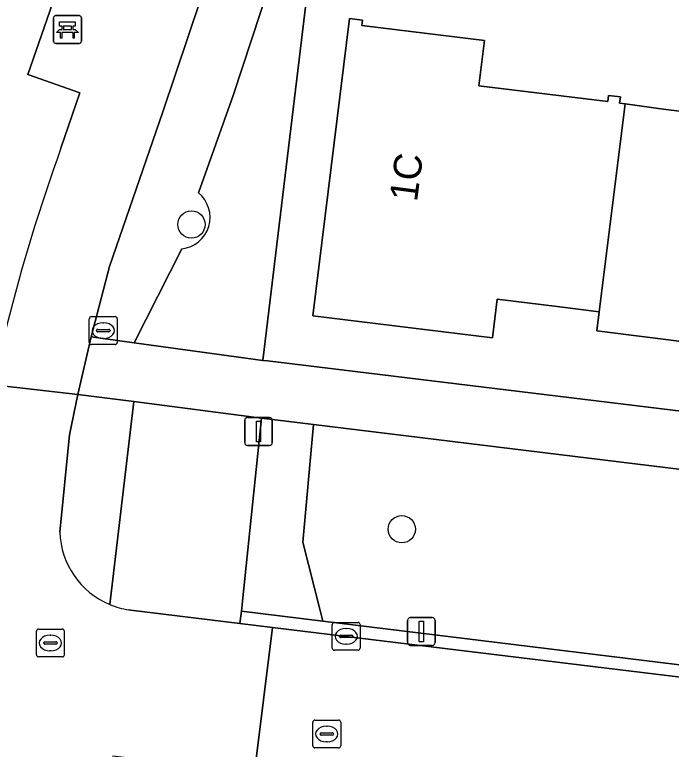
# Model space of a CAD drawing. Extents: x 161692 to 162379, y 380760 to 381678.
# Drawn here: x 162140.85 to 162164.44, y 381525.86 to 381552.25 of the extents above; entities that cross this region are included whole.
import ezdxf

# ---------------------------------------------------------------- set-up
doc = ezdxf.new("R2010")
doc.units = 0
for name, color, linetype in [('IMGEO_Bank', 7, 'Continuous'), ('IMGEO_Boom', 7, 'Continuous'), ('IMGEO_Erf', 7, 'Continuous'), ('IMGEO_Groenvoorziening', 7, 'Continuous'), ('IMGEO_Kolk', 7, 'Continuous'), ('IMGEO_Lichtmast', 7, 'Continuous'), ('IMGEO_Pand', 7, 'Continuous'), ('IMGEO_Pand_nummerreeks', 7, 'Continuous'), ('IMGEO_Rijbaan_lokaal_open', 7, 'Continuous'), ('IMGEO_Rioolput', 7, 'Continuous'), ('IMGEO_Voetpad_open', 7, 'Continuous')]:
    doc.layers.add(name, color=color, linetype=linetype)

msp = doc.modelspace()

# ---------------------------------------------------------------- linework, layer by layer
at = {"layer": 'IMGEO_Bank'}
for p, q in [((162142.248, 381551.297), (162142.248, 381552.138)), ((162142.248, 381552.138), (162142.248, 381551.297)), ((162142.323, 381552.222), (162143.164, 381552.222)), ((162143.164, 381552.222), (162142.323, 381552.222)), ((162143.248, 381552.147), (162143.248, 381551.306)), ((162143.248, 381551.306), (162143.248, 381552.147)), ((162142.557, 381551.728), (162142.557, 381551.834)), ((162142.601, 381551.834), (162142.601, 381551.728)), ((162142.889, 381551.84), (162142.607, 381551.84)), ((162142.895, 381551.728), (162142.895, 381551.834)), ((162142.939, 381551.834), (162142.939, 381551.728)), ((162142.945, 381551.62), (162142.552, 381551.62)), ((162142.607, 381551.722), (162142.889, 381551.722)), ((162143.173, 381551.222), (162142.332, 381551.222)), ((162142.332, 381551.222), (162143.173, 381551.222))]:
    msp.add_line(p, q, dxfattribs=at)
for points in [[(162142.551, 381551.84), (162142.465, 381551.84), (162142.465, 381552.001), (162143.028, 381552.001), (162143.028, 381551.84), (162142.945, 381551.84)], [(162142.495, 381551.62), (162142.353, 381551.62), (162142.465, 381551.722), (162142.551, 381551.722)], [(162142.545, 381551.613), (162142.545, 381551.406), (162142.502, 381551.406), (162142.502, 381551.613)], [(162142.945, 381551.722), (162143.028, 381551.722), (162143.14, 381551.62), (162143.001, 381551.62)], [(162142.995, 381551.613), (162142.995, 381551.406), (162142.951, 381551.406), (162142.951, 381551.613)]]:
    msp.add_lwpolyline(points, dxfattribs=at)
for centre, radius, start, end in [((162142.326, 381552.144), 0.0779, 92.4484, 184.2845), ((162142.326, 381552.144), 0.0779, 92.4484, 184.2845), ((162143.17, 381552.144), 0.0779, 2.4484, 94.2845), ((162143.17, 381552.144), 0.0779, 2.4484, 94.2845), ((162142.55, 381551.833), 0.00671, 2.8957, 87.1043), ((162142.607, 381551.833), 0.00671, 92.8957, 177.1043), ((162142.889, 381551.833), 0.00671, 2.8957, 87.1043), ((162142.946, 381551.833), 0.00671, 92.8957, 177.1043), ((162142.495, 381551.613), 0.00671, 2.8957, 87.1043), ((162142.552, 381551.613), 0.00671, 92.8957, 177.1043), ((162142.55, 381551.729), 0.00671, 272.8957, 357.1043), ((162142.607, 381551.729), 0.00671, 182.8957, 267.1043), ((162142.889, 381551.729), 0.00671, 272.8957, 357.1043), ((162142.946, 381551.729), 0.00671, 182.8957, 267.1043), ((162142.944, 381551.613), 0.00671, 2.8957, 87.1043), ((162143.001, 381551.613), 0.00671, 92.8957, 177.1043), ((162142.326, 381551.3), 0.0779, 182.4484, 274.2845), ((162142.326, 381551.3), 0.0779, 182.4484, 274.2845), ((162143.17, 381551.3), 0.0779, 272.4484, 4.2845), ((162143.17, 381551.3), 0.0779, 272.4484, 4.2845)]:
    msp.add_arc(centre, radius, start, end, dxfattribs=at)
at = {"layer": 'IMGEO_Boom'}
for centre in [(162147.2, 381544.717), (162154.757, 381533.766)]:
    msp.add_circle(centre, 0.489, dxfattribs=at)
at = {"layer": 'IMGEO_Erf'}
for points in [[(162156.225, 381592.214), (162152.832, 381565.244), (162149.766, 381539.833), (162149.934, 381539.813), (162208.465, 381532.697), (162266.275, 381565.339), (162266.543, 381567.5), (162268.473, 381582.165)], [(162165.285, 381540.458), (162161.767, 381540.896), (162161.852, 381541.577), (162160.344, 381541.765), (162158.188, 381542.03), (162158.017, 381540.64), (162151.566, 381541.437), (162152.884, 381552.113), (162153.345, 381552.061), (162153.323, 381551.864), (162154.001, 381551.782), (162157.728, 381551.328), (162157.53, 381549.7), (162162.156, 381549.136), (162162.183, 381549.355), (162162.609, 381549.303), (162162.582, 381549.076), (162162.783, 381549.049), (162164.241, 381548.852), (162169.371, 381548.222)]]:
    msp.add_lwpolyline(points, dxfattribs=at)
at = {"layer": 'IMGEO_Groenvoorziening'}
for points in [[(162146.852, 381543.843), (162145.145, 381540.466), (162149.766, 381539.833), (162152.832, 381565.244), (162156.225, 381592.214)], [(162142.514, 381547.459), (162143.189, 381549.446), (162141.323, 381550.105), (162142.606, 381553.805), (162144.203, 381560.649)], [(162149.281, 381559.27), (162148.865, 381557.716), (162147.544, 381552.84), (162146.17, 381548.77), (162144.263, 381543.207), (162143.601, 381540.678), (162145.145, 381540.466), (162146.852, 381543.843)], [(162147.451, 381545.858), (162148.701, 381549.356), (162150.012, 381553.368), (162150.865, 381558.689), (162149.281, 381559.27)], [(162149.281, 381559.27), (162150.865, 381558.689), (162150.012, 381553.368), (162148.701, 381549.356), (162147.451, 381545.858)], [(162145.132, 381538.351), (162143.126, 381538.608), (162142.816, 381537.161), (162142.472, 381533.668)], [(162149.722, 381537.764), (162145.132, 381538.351), (162144.265, 381531.065)], [(162144.265, 381531.065), (162145.132, 381538.351)], [(162144.955, 381530.869), (162145.028, 381530.859), (162148.936, 381530.384), (162148.994, 381530.825), (162149.041, 381531.182), (162149.722, 381537.764)]]:
    msp.add_lwpolyline(points, dxfattribs=at)
for points in [[(162151.585, 381537.526), (162149.722, 381537.764), (162149.041, 381531.182), (162148.994, 381530.825), (162151.92, 381530.467), (162151.826, 381530.842), (162151.203, 381533.298)], [(162183.61, 381533.62), (162183.51, 381533.632), (162151.585, 381537.526), (162151.203, 381533.298), (162151.826, 381530.842), (162151.92, 381530.467), (162175.501, 381527.581), (162175.45, 381527.174), (162178.541, 381526.804), (162180.51, 381526.564), (162183.066, 381530.571)], [(162151.92, 381530.467), (162148.994, 381530.825), (162148.936, 381530.384), (162150.111, 381530.241), (162152.762, 381529.919), (162165.159, 381528.405), (162175.45, 381527.174), (162175.501, 381527.581)]]:
    msp.add_lwpolyline(points, close=True, dxfattribs=at)
for centre, radius, start, end in [((162207.2, 381524.204), 68.739, 160.22587, 165.81021), ((162146.732, 381544.975), 1.139, 276.0681, 50.8206), ((162146.732, 381544.975), 1.139, 276.0681, 50.8206), ((162145.405, 381533.769), 2.935, 181.9794, 247.1404), ((162145.412, 381533.789), 2.956, 247.1728, 261.1119)]:
    msp.add_arc(centre, radius, start, end, dxfattribs=at)
at = {"layer": 'IMGEO_Kolk'}
for p, q in [((162143.534, 381540.479), (162143.534, 381541.331)), ((162143.609, 381541.405), (162144.461, 381541.405)), ((162144.535, 381541.331), (162144.535, 381540.479)), ((162143.836, 381540.948), (162144.234, 381540.948)), ((162144.022, 381541.185), (162144.047, 381541.185)), ((162143.793, 381540.899), (162143.793, 381540.911)), ((162144.231, 381540.862), (162143.833, 381540.862)), ((162144.277, 381540.911), (162144.277, 381540.899)), ((162144.461, 381540.405), (162143.609, 381540.405)), ((162144.045, 381540.625), (162144.02, 381540.625)), ((162152.336, 381530.419), (162153.188, 381530.419)), ((162152.261, 381529.493), (162152.261, 381530.345)), ((162152.749, 381530.199), (162152.774, 381530.199)), ((162153.262, 381530.345), (162153.262, 381529.493)), ((162152.52, 381529.913), (162152.52, 381529.925)), ((162152.958, 381529.876), (162152.56, 381529.876)), ((162152.563, 381529.962), (162152.961, 381529.962)), ((162153.004, 381529.925), (162153.004, 381529.913)), ((162152.772, 381529.639), (162152.747, 381529.639)), ((162153.188, 381529.419), (162152.336, 381529.419))]:
    msp.add_line(p, q, dxfattribs=at)
for points in [[(162143.534, 381540.479), (162143.534, 381541.331)], [(162143.609, 381541.405), (162144.461, 381541.405)], [(162144.535, 381541.331), (162144.535, 381540.479)], [(162144.461, 381540.405), (162143.609, 381540.405)], [(162152.336, 381530.419), (162153.188, 381530.419)], [(162152.261, 381529.493), (162152.261, 381530.345)], [(162153.262, 381530.345), (162153.262, 381529.493)], [(162153.188, 381529.419), (162152.336, 381529.419)]]:
    msp.add_lwpolyline(points, dxfattribs=at)
for centre, radius, start, end in [((162143.611, 381541.329), 0.0765, 91.552, 178.448), ((162143.611, 381541.329), 0.0765, 91.552, 178.448), ((162144.459, 381541.329), 0.0765, 1.552, 88.448), ((162144.459, 381541.329), 0.0765, 1.552, 88.448), ((162143.833, 381540.908), 0.0403, 85.8775, 175.7526), ((162144.238, 381540.91), 0.0386, 1.7309, 96.639), ((162143.83, 381540.898), 0.0366, 178.938, 274.7102), ((162144.234, 381540.905), 0.043, 264.8664, 352.4533), ((162143.611, 381540.481), 0.0765, 181.552, 268.448), ((162143.611, 381540.481), 0.0765, 181.552, 268.448), ((162144.459, 381540.481), 0.0765, 271.552, 358.448), ((162144.459, 381540.481), 0.0765, 271.552, 358.448), ((162152.338, 381530.343), 0.0765, 91.552, 178.448), ((162152.338, 381530.343), 0.0765, 91.552, 178.448), ((162153.186, 381530.343), 0.0765, 1.552, 88.448), ((162153.186, 381530.343), 0.0765, 1.552, 88.448), ((162152.56, 381529.922), 0.0403, 85.8775, 175.7526), ((162152.557, 381529.912), 0.0366, 178.938, 274.7102), ((162152.961, 381529.919), 0.043, 264.8664, 352.4533), ((162152.965, 381529.924), 0.0386, 1.7309, 96.639), ((162152.338, 381529.495), 0.0765, 181.552, 268.448), ((162152.338, 381529.495), 0.0765, 181.552, 268.448), ((162153.186, 381529.495), 0.0765, 271.552, 358.448), ((162153.186, 381529.495), 0.0765, 271.552, 358.448)]:
    msp.add_arc(centre, radius, start, end, dxfattribs=at)
for centre, major_axis, ratio, start_param, end_param in [((162144.021, 381540.905), (-0.387, 0.002), 0.722429, 4.712389, 7.853982), ((162144.046, 381540.905), (-0.39, 0.002), 0.717154, 1.570796, 4.712389), ((162152.748, 381529.919), (-0.387, 0.002), 0.722429, 4.712389, 7.853982), ((162152.773, 381529.919), (-0.39, 0.002), 0.717154, 1.570796, 4.712389)]:
    msp.add_ellipse(centre, major_axis=major_axis, ratio=ratio, start_param=start_param, end_param=end_param, dxfattribs=at)
at = {"layer": 'IMGEO_Lichtmast'}
for p, q in [((162149.215, 381537.78), (162150.005, 381537.78)), ((162150.005, 381537.78), (162149.215, 381537.78)), ((162149.115, 381536.88), (162149.115, 381537.68)), ((162149.115, 381537.68), (162149.115, 381536.88)), ((162150.105, 381537.68), (162150.105, 381536.88)), ((162150.105, 381536.88), (162150.105, 381537.68)), ((162150.005, 381536.78), (162149.215, 381536.78)), ((162149.215, 381536.78), (162150.005, 381536.78)), ((162154.964, 381529.693), (162154.964, 381530.493)), ((162154.964, 381530.493), (162154.964, 381529.693)), ((162155.064, 381530.593), (162155.854, 381530.593)), ((162155.854, 381530.593), (162155.064, 381530.593)), ((162155.954, 381530.493), (162155.954, 381529.693)), ((162155.954, 381529.693), (162155.954, 381530.493)), ((162155.854, 381529.593), (162155.064, 381529.593)), ((162155.064, 381529.593), (162155.854, 381529.593))]:
    msp.add_line(p, q, dxfattribs=at)
for points in [[(162149.535, 381537.655), (162149.685, 381537.655), (162149.685, 381536.905), (162149.535, 381536.905), (162149.535, 381537.655)], [(162155.384, 381530.468), (162155.534, 381530.468), (162155.534, 381529.718), (162155.384, 381529.718), (162155.384, 381530.468)]]:
    msp.add_lwpolyline(points, dxfattribs=at)
for centre, start, end in [((162149.215, 381537.68), 90, 180), ((162149.215, 381537.68), 90, 180), ((162150.005, 381537.68), 0, 90), ((162150.005, 381537.68), 360, 90), ((162149.215, 381536.88), 180, 270), ((162149.215, 381536.88), 180, 270), ((162150.005, 381536.88), 270, 0), ((162150.005, 381536.88), 270, 0), ((162155.064, 381530.493), 90, 180), ((162155.064, 381530.493), 90, 180), ((162155.854, 381530.493), 0, 90), ((162155.854, 381530.493), 360, 90), ((162155.064, 381529.693), 180, 270), ((162155.064, 381529.693), 180, 270), ((162155.854, 381529.693), 270, 0), ((162155.854, 381529.693), 270, 0)]:
    msp.add_arc(centre, 0.1, start, end, dxfattribs=at)
at = {"layer": 'IMGEO_Pand'}
for points in [[(162162.783, 381549.049), (162162.582, 381549.076), (162162.609, 381549.303), (162162.183, 381549.355), (162162.156, 381549.136), (162157.53, 381549.7), (162157.728, 381551.328), (162154.001, 381551.782), (162153.323, 381551.864), (162153.345, 381552.061), (162152.884, 381552.113), (162151.566, 381541.437), (162158.017, 381540.64), (162158.188, 381542.03), (162160.344, 381541.765), (162161.852, 381541.577)], [(162168.361, 381540.116), (162169.371, 381548.222), (162164.241, 381548.852), (162162.783, 381549.049), (162161.852, 381541.577), (162161.767, 381540.896), (162165.285, 381540.458), (162166.011, 381541.077), (162168.34, 381540.794), (162168.257, 381540.129)]]:
    msp.add_lwpolyline(points, close=True, dxfattribs=at)
at = {"layer": 'IMGEO_Rijbaan_lokaal_open'}
for points in [[(162142.472, 381533.668), (162142.816, 381537.161), (162143.126, 381538.608), (162140.083, 381538.951), (162140.064, 381538.867)], [(162144.364, 381525.626), (162149.468, 381525.043), (162150.111, 381530.241), (162148.936, 381530.384), (162145.028, 381530.859), (162144.955, 381530.869)]]:
    msp.add_lwpolyline(points, dxfattribs=at)
msp.add_lwpolyline([(162193.138, 381525.022), (162189.48, 381525.468), (162186.529, 381525.829), (162184.705, 381526.051), (162180.51, 381526.564), (162178.541, 381526.804), (162175.45, 381527.174), (162165.159, 381528.405), (162152.762, 381529.919), (162150.111, 381530.241), (162149.468, 381525.043), (162149.56, 381525.032), (162156.386, 381524.185), (162157.576, 381524.067), (162170.422, 381522.485), (162171.605, 381522.342), (162173.355, 381522.131), (162179.221, 381521.424), (162184.451, 381520.794), (162185.623, 381520.652), (162192.438, 381519.842), (162192.571, 381519.826)], close=True, dxfattribs=at)
for centre, radius, start, end in [((162145.405, 381533.769), 2.935, 181.9794, 247.1404), ((162145.412, 381533.789), 2.956, 247.1728, 261.1119)]:
    msp.add_arc(centre, radius, start, end, dxfattribs=at)
at = {"layer": 'IMGEO_Rioolput'}
for p, q in [((162141.71, 381530.18), (162142.562, 381530.18)), ((162141.635, 381529.254), (162141.635, 381530.106)), ((162142.123, 381529.96), (162142.148, 381529.96)), ((162142.636, 381530.106), (162142.636, 381529.254)), ((162141.894, 381529.674), (162141.894, 381529.686)), ((162142.332, 381529.637), (162141.934, 381529.637)), ((162141.937, 381529.723), (162142.335, 381529.723)), ((162142.378, 381529.686), (162142.378, 381529.674)), ((162142.146, 381529.4), (162142.121, 381529.4)), ((162142.562, 381529.18), (162141.71, 381529.18)), ((162151.561, 381525.984), (162151.561, 381526.836)), ((162151.636, 381526.91), (162152.488, 381526.91)), ((162152.049, 381526.69), (162152.074, 381526.69)), ((162152.562, 381526.836), (162152.562, 381525.984)), ((162151.82, 381526.404), (162151.82, 381526.416)), ((162151.863, 381526.453), (162152.261, 381526.453)), ((162152.304, 381526.416), (162152.304, 381526.404)), ((162152.258, 381526.367), (162151.86, 381526.367)), ((162152.488, 381525.91), (162151.636, 381525.91)), ((162152.072, 381526.13), (162152.047, 381526.13))]:
    msp.add_line(p, q, dxfattribs=at)
for points in [[(162141.71, 381530.18), (162142.562, 381530.18)], [(162141.635, 381529.254), (162141.635, 381530.106)], [(162142.636, 381530.106), (162142.636, 381529.254)], [(162142.562, 381529.18), (162141.71, 381529.18)], [(162151.561, 381525.984), (162151.561, 381526.836)], [(162151.636, 381526.91), (162152.488, 381526.91)], [(162152.562, 381526.836), (162152.562, 381525.984)], [(162152.488, 381525.91), (162151.636, 381525.91)]]:
    msp.add_lwpolyline(points, dxfattribs=at)
for centre, radius, start, end in [((162141.712, 381530.104), 0.0765, 91.552, 178.448), ((162141.712, 381530.104), 0.0765, 91.552, 178.448), ((162142.56, 381530.104), 0.0765, 1.552, 88.448), ((162142.56, 381530.104), 0.0765, 1.552, 88.448), ((162141.934, 381529.683), 0.0403, 85.8775, 175.7526), ((162141.931, 381529.673), 0.0366, 178.938, 274.7102), ((162142.335, 381529.68), 0.043, 264.8664, 352.4533), ((162142.339, 381529.685), 0.0386, 1.7309, 96.639), ((162141.712, 381529.256), 0.0765, 181.552, 268.448), ((162141.712, 381529.256), 0.0765, 181.552, 268.448), ((162142.56, 381529.256), 0.0765, 271.552, 358.448), ((162142.56, 381529.256), 0.0765, 271.552, 358.448), ((162151.638, 381526.834), 0.0765, 91.552, 178.448), ((162151.638, 381526.834), 0.0765, 91.552, 178.448), ((162152.486, 381526.834), 0.0765, 1.552, 88.448), ((162152.486, 381526.834), 0.0765, 1.552, 88.448), ((162151.86, 381526.413), 0.0403, 85.8775, 175.7526), ((162152.265, 381526.415), 0.0386, 1.7309, 96.639), ((162151.857, 381526.403), 0.0366, 178.938, 274.7102), ((162152.261, 381526.41), 0.043, 264.8664, 352.4533), ((162151.638, 381525.986), 0.0765, 181.552, 268.448), ((162151.638, 381525.986), 0.0765, 181.552, 268.448), ((162152.486, 381525.986), 0.0765, 271.552, 358.448), ((162152.486, 381525.986), 0.0765, 271.552, 358.448)]:
    msp.add_arc(centre, radius, start, end, dxfattribs=at)
for centre, major_axis, ratio, start_param, end_param in [((162142.122, 381529.68), (-0.387, 0.002), 0.722429, 4.712389, 7.853982), ((162142.147, 381529.68), (-0.39, 0.002), 0.717154, 1.570796, 4.712389), ((162152.048, 381526.41), (-0.387, 0.002), 0.722429, 4.712389, 7.853982), ((162152.073, 381526.41), (-0.39, 0.002), 0.717154, 1.570796, 4.712389)]:
    msp.add_ellipse(centre, major_axis=major_axis, ratio=ratio, start_param=start_param, end_param=end_param, dxfattribs=at)
at = {"layer": 'IMGEO_Voetpad_open'}
for points in [[(162140.558, 381541.054), (162140.083, 381538.951), (162143.126, 381538.608), (162143.601, 381540.678), (162144.263, 381543.207), (162146.17, 381548.77), (162147.544, 381552.84), (162148.865, 381557.716), (162149.281, 381559.27)], [(162146.032, 381558.726), (162145.634, 381557.125), (162144.503, 381553.216), (162142.606, 381553.805), (162141.323, 381550.105), (162143.189, 381549.446), (162142.514, 381547.459)], [(162208.465, 381532.697), (162149.934, 381539.813), (162149.766, 381539.833), (162145.145, 381540.466), (162143.601, 381540.678), (162143.126, 381538.608), (162145.132, 381538.351), (162149.722, 381537.764), (162151.585, 381537.526), (162183.51, 381533.632), (162183.61, 381533.62), (162185.586, 381533.379), (162184.705, 381526.051), (162186.529, 381525.829), (162187.401, 381533.166), (162189.474, 381532.901), (162190.371, 381532.793), (162208.451, 381530.627)]]:
    msp.add_lwpolyline(points, dxfattribs=at)
msp.add_arc((162207.2, 381524.204), 68.739, 160.22587, 165.81021, dxfattribs=at)

# ---------------------------------------------------------------- texts
at = {"layer": 'IMGEO_Pand_nummerreeks'}
msp.add_text('1C', height=1, rotation=82.4857, dxfattribs=at).set_placement((162155.302, 381545.51))

doc.saveas('drawing.dxf')
